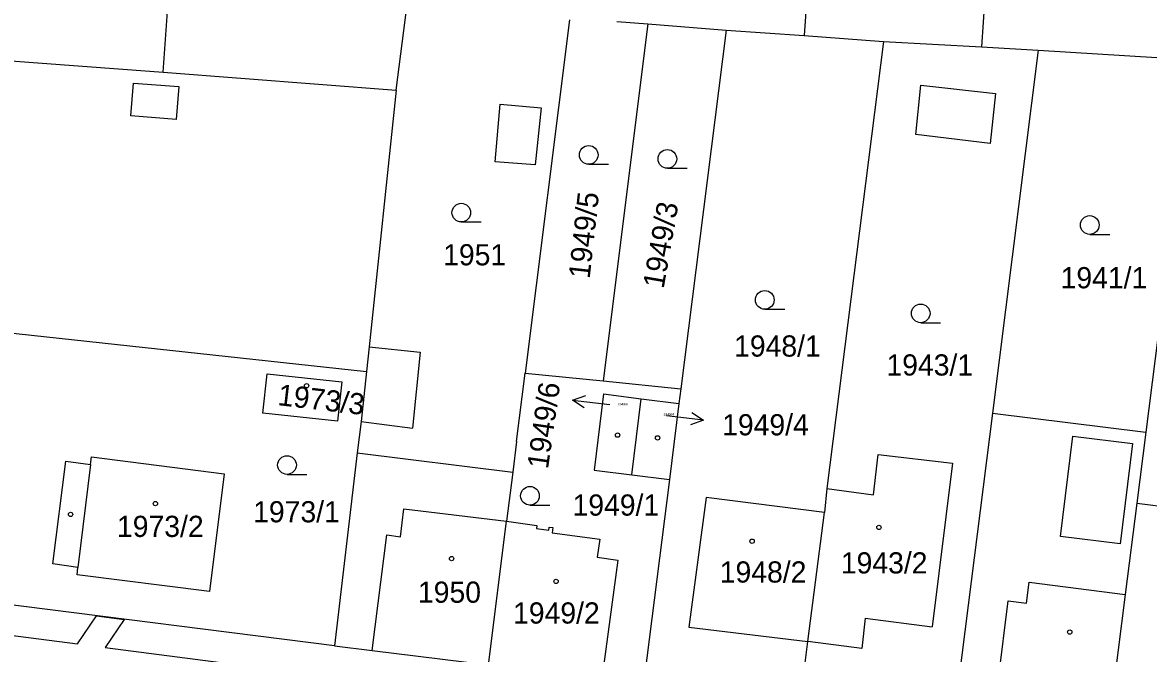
# Model space of a CAD drawing. Extents: x -755819 to -753140, y -1169796 to -1166000.
# Drawn here: x -755271.7 to -755181.4, y -1167973 to -1167922.4 of the extents above; entities that cross this region are included whole.
import ezdxf

# ---------------------------------------------------------------- set-up
doc = ezdxf.new("R2010")
doc.units = 0
for name, color, linetype in [('Vrstva 1', 7, 'Continuous'), ('Vrstva 16', 7, 'Continuous'), ('Vrstva 18', 7, 'Continuous'), ('Vrstva 19', 7, 'Continuous'), ('Vrstva 25', 7, 'Continuous'), ('Vrstva 27', 7, 'Continuous'), ('Vrstva 4', 7, 'Continuous')]:
    doc.layers.add(name, color=color, linetype=linetype)

msp = doc.modelspace()

# ---------------------------------------------------------------- linework, layer by layer
at = {"layer": 'Vrstva 1'}
for p, q in [((-755207.3, -1167897.97), (-755208.97, -1167923.43)), ((-755193.41, -1167904.3), (-755194.76, -1167924.32)), ((-755260.4, -1167926.37), (-755259.52, -1167914.01)), ((-755241.7, -1167927.8), (-755240.86, -1167921.14)), ((-755227.79, -1167922.15), (-755231.35, -1167950.5)), ((-755221.51, -1167922.49), (-755225.11, -1167951.13)), ((-755224.01, -1167922.29), (-755221.51, -1167922.49)), ((-755221.51, -1167922.49), (-755215.22, -1167922.98)), ((-755215.22, -1167922.98), (-755218.87, -1167951.76)), ((-755215.22, -1167922.98), (-755208.97, -1167923.43)), ((-755300.27, -1167923.33), (-755260.4, -1167926.37)), ((-755208.97, -1167923.43), (-755202.62, -1167923.91)), ((-755202.62, -1167923.91), (-755207.16, -1167959.75)), ((-755202.62, -1167923.91), (-755194.76, -1167924.32)), ((-755194.76, -1167924.32), (-755190.2, -1167924.6)), ((-755190.2, -1167924.6), (-755193.88, -1167953.73)), ((-755190.2, -1167924.6), (-755180.68, -1167925.19)), ((-755177.82, -1167925.52), (-755181.58, -1167955.24)), ((-755260.4, -1167926.37), (-755241.7, -1167927.8)), ((-755241.7, -1167927.8), (-755243.87, -1167948.39)), ((-755273.18, -1167947.21), (-755244.08, -1167950.37)), ((-755243.87, -1167948.39), (-755244.08, -1167950.37)), ((-755252.39, -1167953.71), (-755252.05, -1167950.56)), ((-755252.05, -1167950.56), (-755246.07, -1167951.21)), ((-755244.08, -1167950.37), (-755244.51, -1167954.39)), ((-755232.04, -1167955.98), (-755231.35, -1167950.5)), ((-755231.35, -1167950.5), (-755225.11, -1167951.13)), ((-755225.11, -1167951.13), (-755218.87, -1167951.76)), ((-755246.07, -1167951.21), (-755246.41, -1167954.36)), ((-755218.87, -1167951.76), (-755219.02, -1167952.95)), ((-755225.07, -1167952.18), (-755225.81, -1167958.29)), ((-755225.07, -1167952.18), (-755222.04, -1167952.56)), ((-755222.8, -1167958.67), (-755222.04, -1167952.56)), ((-755222.04, -1167952.56), (-755219.02, -1167952.95)), ((-755246.41, -1167954.36), (-755252.39, -1167953.71)), ((-755219.02, -1167952.95), (-755219.79, -1167959.05)), ((-755193.88, -1167953.73), (-755197.02, -1167978.53)), ((-755193.88, -1167953.73), (-755181.58, -1167955.24)), ((-755244.51, -1167954.39), (-755244.84, -1167956.9)), ((-755181.58, -1167955.24), (-755182.3, -1167960.94)), ((-755232.04, -1167955.98), (-755232.35, -1167958.44)), ((-755266.21, -1167957.83), (-755266.13, -1167957.23)), ((-755266.13, -1167957.23), (-755255.51, -1167958.59)), ((-755244.84, -1167956.9), (-755246.64, -1167972.38)), ((-755244.84, -1167956.9), (-755232.35, -1167958.44)), ((-755203.42, -1167960.26), (-755203.04, -1167957.03)), ((-755203.04, -1167957.03), (-755197.09, -1167957.73)), ((-755269.24, -1167965.81), (-755268.19, -1167957.56)), ((-755268.19, -1167957.56), (-755266.21, -1167957.83)), ((-755225.81, -1167958.29), (-755222.8, -1167958.67)), ((-755197.09, -1167957.73), (-755198.71, -1167970.85)), ((-755255.51, -1167958.59), (-755256.69, -1167968.02)), ((-755232.35, -1167958.44), (-755232.85, -1167962.39)), ((-755222.8, -1167958.67), (-755219.79, -1167959.05)), ((-755219.79, -1167959.05), (-755221.87, -1167975.49)), ((-755207.16, -1167959.75), (-755207.35, -1167961.69)), ((-755207.16, -1167959.75), (-755203.42, -1167960.26)), ((-755216.84, -1167960.48), (-755218.23, -1167970.88)), ((-755207.35, -1167961.69), (-755216.84, -1167960.48)), ((-755182.3, -1167960.94), (-755183.23, -1167968.27)), ((-755182.3, -1167960.94), (-755176.48, -1167961.67)), ((-755208.67, -1167972.05), (-755207.35, -1167961.69)), ((-755234.3, -1167973.92), (-755232.85, -1167962.39)), ((-755232.85, -1167962.39), (-755230.42, -1167962.72)), ((-755230.42, -1167962.72), (-755230.45, -1167962.96)), ((-755229.45, -1167963.1), (-755229.42, -1167962.86)), ((-755229.42, -1167962.86), (-755229.13, -1167962.89)), ((-755230.45, -1167962.96), (-755229.45, -1167963.1)), ((-755229.13, -1167962.89), (-755229.18, -1167963.31)), ((-755229.18, -1167963.31), (-755225.38, -1167963.82)), ((-755225.38, -1167963.82), (-755225.58, -1167965.28)), ((-755225.58, -1167965.28), (-755223.92, -1167965.51)), ((-755223.92, -1167965.51), (-755225.21, -1167975.07)), ((-755267.24, -1167966.1), (-755269.24, -1167965.81)), ((-755267.3, -1167966.7), (-755267.24, -1167966.1)), ((-755256.69, -1167968.02), (-755267.3, -1167966.7)), ((-755183.23, -1167968.27), (-755184.72, -1167980.05)), ((-755246.64, -1167972.38), (-755275.79, -1167968.71)), ((-755218.23, -1167970.88), (-755208.67, -1167972.05)), ((-755204.08, -1167970.17), (-755204.34, -1167972.59)), ((-755204.08, -1167970.17), (-755198.71, -1167970.85)), ((-755246.64, -1167972.38), (-755243.62, -1167972.76)), ((-755243.62, -1167972.76), (-755234.3, -1167973.92)), ((-755209.31, -1167977.01), (-755208.67, -1167972.05)), ((-755204.34, -1167972.59), (-755208.67, -1167972.05))]:
    msp.add_line(p, q, dxfattribs=at)
at = {"layer": 'Vrstva 16'}
for p, q in [((-755227.548, -1167952.671), (-755224.57, -1167953.03)), ((-755217.04, -1167954.282), (-755220.02, -1167953.94))]:
    msp.add_line(p, q, dxfattribs=at)
for points in [[(-755226.615, -1167953.287), (-755227.548, -1167952.671), (-755226.496, -1167952.295)], [(-755217.976, -1167953.672), (-755217.04, -1167954.282), (-755218.09, -1167954.665)]]:
    msp.add_lwpolyline(points, dxfattribs=at)
at = {"layer": 'Vrstva 25'}
for p, q in [((-755226.26, -1167933.75), (-755224.66, -1167933.75)), ((-755219.95, -1167934.07), (-755218.35, -1167934.07)), ((-755236.48, -1167938.38), (-755234.88, -1167938.38)), ((-755186.07, -1167939.37), (-755184.47, -1167939.37)), ((-755212.14, -1167945.38), (-755210.54, -1167945.38)), ((-755199.63, -1167946.46), (-755198.03, -1167946.46)), ((-755250.46, -1167958.63), (-755248.86, -1167958.63)), ((-755230.97, -1167961.1), (-755229.37, -1167961.1))]:
    msp.add_line(p, q, dxfattribs=at)
for centre, radius in [((-755226.26, -1167933), 0.75), ((-755219.95, -1167933.32), 0.75), ((-755236.48, -1167937.63), 0.75), ((-755186.07, -1167938.62), 0.75), ((-755212.14, -1167944.63), 0.75), ((-755199.63, -1167945.71), 0.75), ((-755248.89, -1167951.52), 0.175), ((-755223.94, -1167955.48), 0.175), ((-755220.73, -1167955.7), 0.175), ((-755250.46, -1167957.88), 0.75), ((-755230.97, -1167960.35), 0.75), ((-755261.02, -1167960.97), 0.175), ((-755267.82, -1167961.84), 0.175), ((-755202.98, -1167962.88), 0.175), ((-755213.15, -1167963.99), 0.175), ((-755237.26, -1167965.39), 0.175), ((-755228.88, -1167967.22), 0.175), ((-755187.67, -1167971.28), 0.175)]:
    msp.add_circle(centre, radius, dxfattribs=at)
at = {"layer": 'Vrstva 27'}
for p, q in [((-755289.3, -1167969.42), (-755267.27, -1167972.22)), ((-755267.27, -1167972.22), (-755265.74, -1167969.98)), ((-755265.74, -1167969.98), (-755263.51, -1167970.26)), ((-755263.51, -1167970.26), (-755265.05, -1167972.52)), ((-755265.05, -1167972.52), (-755253.5, -1167974.02))]:
    msp.add_line(p, q, dxfattribs=at)
at = {"layer": 'Vrstva 4'}
for p, q in [((-755262.98, -1167929.86), (-755262.78, -1167927.25)), ((-755262.78, -1167927.25), (-755259.13, -1167927.52)), ((-755259.13, -1167927.52), (-755259.34, -1167930.16)), ((-755200.03, -1167931.36), (-755199.61, -1167927.4)), ((-755199.61, -1167927.4), (-755193.64, -1167928.07)), ((-755193.64, -1167928.07), (-755194.07, -1167932.07)), ((-755233.75, -1167933.54), (-755233.37, -1167928.92)), ((-755233.37, -1167928.92), (-755230.06, -1167929.23)), ((-755230.06, -1167929.23), (-755230.55, -1167933.8)), ((-755259.34, -1167930.16), (-755262.98, -1167929.86)), ((-755194.07, -1167932.07), (-755200.03, -1167931.36)), ((-755230.55, -1167933.8), (-755233.75, -1167933.54)), ((-755243.87, -1167948.39), (-755239.78, -1167948.82)), ((-755239.78, -1167948.82), (-755240.4, -1167954.92)), ((-755244.51, -1167954.39), (-755240.4, -1167954.92)), ((-755188.42, -1167963.62), (-755187.42, -1167955.56)), ((-755187.42, -1167955.56), (-755182.64, -1167956.16)), ((-755182.64, -1167956.16), (-755183.64, -1167964.21)), ((-755266.21, -1167957.83), (-755267.24, -1167966.1)), ((-755241.36, -1167963.63), (-755241.09, -1167961.4)), ((-755241.09, -1167961.4), (-755232.85, -1167962.39)), ((-755243.62, -1167972.76), (-755242.44, -1167963.48)), ((-755242.44, -1167963.48), (-755241.36, -1167963.63)), ((-755183.64, -1167964.21), (-755188.42, -1167963.62)), ((-755191.15, -1167968.95), (-755190.94, -1167967.29)), ((-755190.94, -1167967.29), (-755183.23, -1167968.27)), ((-755193.87, -1167978.92), (-755192.61, -1167968.77)), ((-755192.61, -1167968.77), (-755191.15, -1167968.95))]:
    msp.add_line(p, q, dxfattribs=at)

# ---------------------------------------------------------------- texts
at = {"layer": 'Vrstva 16'}
msp.add_text('1949/6', height=1.7, rotation=81.87567, dxfattribs=at).set_placement((-755229.525, -1167958.249))
msp.add_text('1949/4', height=1.7, dxfattribs=at).set_placement((-755215.557, -1167955.5))
at = {"layer": 'Vrstva 18'}
for s, rotation, p in [('1949/5', 83.70913, (-755226.187, -1167942.98)), ('1949/3', 80.0995, (-755220.252, -1167943.783))]:
    msp.add_text(s, height=1.7, rotation=rotation, dxfattribs=at).set_placement(p)
for s, p in [('1951', (-755237.937, -1167941.86)), ('1941/1', (-755188.407, -1167943.7)), ('1948/1', (-755214.597, -1167949.18)), ('1943/1', (-755202.377, -1167950.7)), ('1949/1', (-755227.557, -1167961.94)), ('1973/1', (-755253.177, -1167962.48))]:
    msp.add_text(s, height=1.7, dxfattribs=at).set_placement(p)
at = {"layer": 'Vrstva 19'}
msp.add_text('1973/3', height=1.7, rotation=353.40037, dxfattribs=at).set_placement((-755251.258, -1167953.07))
for s, height, p in [('1949/6', 0.2, (-755223.944, -1167953.1)), ('1949/4', 0.2, (-755220.264, -1167953.91)), ('1973/2', 1.7, (-755264.097, -1167963.65)), ('1948/2', 1.7, (-755215.747, -1167967.31)), ('1943/2', 1.7, (-755206.037, -1167966.58)), ('1950', 1.7, (-755239.957, -1167968.93)), ('1949/2', 1.7, (-755232.327, -1167970.6))]:
    msp.add_text(s, height=height, dxfattribs=at).set_placement(p)

doc.saveas('drawing.dxf')
